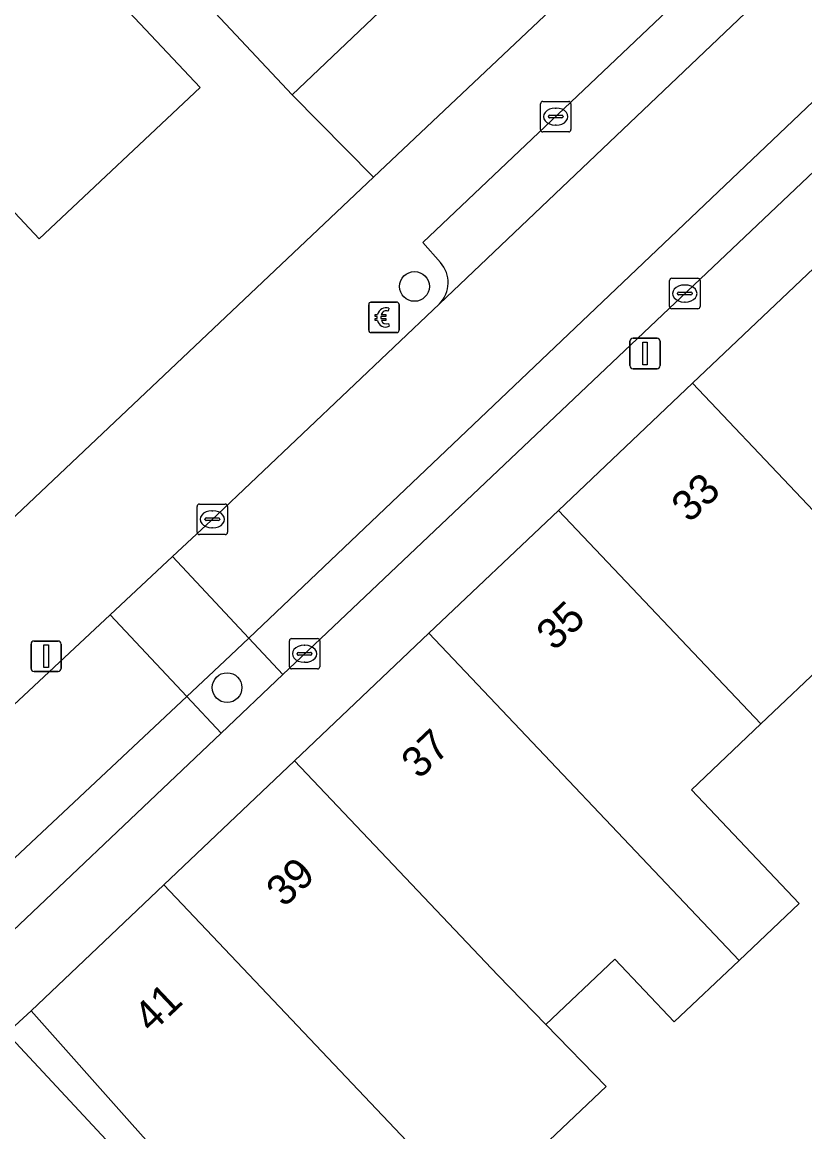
# Model space of a CAD drawing. Extents: x 160349 to 161355, y 381727 to 382854.
# Drawn here: x 161033.13 to 161058.85, y 382572.45 to 382608.92 of the extents above; entities that cross this region are included whole.
import ezdxf

# ---------------------------------------------------------------- set-up
doc = ezdxf.new("R2010")
doc.units = 0
for name, color, linetype in [('IMGEO_Betaalautomaat', 7, 'Continuous'), ('IMGEO_Boom', 7, 'Continuous'), ('IMGEO_Erf', 7, 'Continuous'), ('IMGEO_Kolk', 7, 'Continuous'), ('IMGEO_Lichtmast', 7, 'Continuous'), ('IMGEO_Pand', 7, 'Continuous'), ('IMGEO_Pand_nummerreeks', 7, 'Continuous'), ('IMGEO_Parkeervlak_open', 7, 'Continuous'), ('IMGEO_Rijbaan_lokaal_open', 7, 'Continuous'), ('IMGEO_Voetpad_open', 7, 'Continuous')]:
    doc.layers.add(name, color=color, linetype=linetype)

msp = doc.modelspace()

# ---------------------------------------------------------------- linework, layer by layer
at = {"layer": 'IMGEO_Betaalautomaat'}
for p, q in [((161044.518, 382598.795), (161044.518, 382599.636)), ((161044.518, 382599.636), (161044.518, 382598.795)), ((161044.593, 382599.719), (161045.434, 382599.719)), ((161045.434, 382599.719), (161044.593, 382599.719)), ((161045.517, 382599.645), (161045.517, 382598.804)), ((161045.517, 382598.804), (161045.517, 382599.645)), ((161044.801, 382599.183), (161044.801, 382599.251)), ((161044.922, 382599.251), (161044.922, 382599.183)), ((161045.18, 382599.524), (161045.163, 382599.424)), ((161045.167, 382599.018), (161045.189, 382598.931)), ((161045.443, 382598.72), (161044.602, 382598.72)), ((161044.602, 382598.72), (161045.443, 382598.72))]:
    msp.add_line(p, q, dxfattribs=at)
for points in [[(161044.801, 382599.251), (161044.732, 382599.251), (161044.732, 382599.32), (161044.811, 382599.32)], [(161044.933, 382599.32), (161045.08, 382599.32), (161045.08, 382599.251), (161044.922, 382599.251)], [(161044.806, 382599.114), (161044.732, 382599.114), (161044.732, 382599.183), (161044.801, 382599.183)], [(161044.922, 382599.183), (161045.08, 382599.183), (161045.08, 382599.114), (161044.936, 382599.114)]]:
    msp.add_lwpolyline(points, dxfattribs=at)
for centre, radius, start, end in [((161044.596, 382599.642), 0.0779, 92.4484, 184.2845), ((161044.596, 382599.642), 0.0779, 92.4484, 184.2845), ((161045.44, 382599.642), 0.0779, 2.4484, 94.2845), ((161045.44, 382599.642), 0.0779, 2.4484, 94.2845), ((161045.094, 382599.244), 0.293, 73.014, 165.0139), ((161045.1, 382599.257), 0.179, 69.3236, 159.5683), ((161045.067, 382599.169), 0.267, 191.8096, 297.0389), ((161045.1, 382599.184), 0.179, 202.7625, 291.8693), ((161044.596, 382598.798), 0.0779, 182.4484, 274.2845), ((161044.596, 382598.798), 0.0779, 182.4484, 274.2845), ((161045.44, 382598.798), 0.0779, 272.4484, 4.2845), ((161045.44, 382598.798), 0.0779, 272.4484, 4.2845)]:
    msp.add_arc(centre, radius, start, end, dxfattribs=at)
at = {"layer": 'IMGEO_Boom'}
for centre in [(161046.023, 382600.237), (161039.863, 382587.049)]:
    msp.add_circle(centre, 0.489, dxfattribs=at)
at = {"layer": 'IMGEO_Erf'}
msp.add_lwpolyline([(161053.198, 382611.886), (161049.865, 382615.411), (161048.184, 382613.814), (161048.165, 382613.071), (161046.219, 382611.222), (161046.073, 382611.083), (161046.408, 382610.73), (161041.998, 382606.539), (161044.677, 382603.828)], close=True, dxfattribs=at)
for points in [[(161013.195, 382580.567), (161018.943, 382586.171), (161022.393, 382582.754), (161044.677, 382603.828), (161041.998, 382606.539), (161036.104, 382612.822)], [(161035.56, 382610.42), (161038.981, 382606.773), (161033.683, 382601.802), (161031.115, 382604.539), (161028.559, 382602.141), (161025.627, 382605.267), (161006.656, 382587.469)], [(161062.314, 382571.973), (161066.592, 382576.012), (161068.348, 382574.152), (161071.971, 382578.957), (161071.769, 382579.163), (161070.783, 382578.228), (161070.284, 382577.755), (161069.962, 382577.45), (161067.783, 382579.748), (161068.105, 382580.054), (161069.547, 382581.421), (161065.004, 382586.039), (161063.181, 382584.31), (161059.679, 382588.004), (161057.412, 382585.856), (161055.129, 382583.692), (161058.67, 382579.956), (161056.696, 382578.085), (161054.562, 382576.061), (161052.608, 382578.122), (161050.345, 382575.977), (161052.325, 382573.941), (161047.976, 382569.819)], [(161038.999, 382568.841), (161032.624, 382575.688), (161027.651, 382571.058)]]:
    msp.add_lwpolyline(points, dxfattribs=at)
at = {"layer": 'IMGEO_Kolk'}
for p, q in [((161050.165, 382605.393), (161050.165, 382606.245)), ((161050.24, 382606.319), (161051.092, 382606.319)), ((161051.166, 382606.245), (161051.166, 382605.393)), ((161050.424, 382605.813), (161050.424, 382605.825)), ((161050.862, 382605.776), (161050.464, 382605.776)), ((161050.467, 382605.862), (161050.865, 382605.862)), ((161050.653, 382606.099), (161050.678, 382606.099)), ((161050.908, 382605.825), (161050.908, 382605.813)), ((161050.676, 382605.539), (161050.651, 382605.539)), ((161051.092, 382605.319), (161050.24, 382605.319)), ((161054.408, 382599.579), (161054.408, 382600.431)), ((161054.483, 382600.505), (161055.335, 382600.505)), ((161055.409, 382600.431), (161055.409, 382599.579)), ((161054.667, 382599.999), (161054.667, 382600.011)), ((161055.105, 382599.962), (161054.707, 382599.962)), ((161054.71, 382600.048), (161055.108, 382600.048)), ((161054.896, 382600.285), (161054.921, 382600.285)), ((161055.151, 382600.011), (161055.151, 382599.999)), ((161054.919, 382599.725), (161054.894, 382599.725)), ((161055.335, 382599.505), (161054.483, 382599.505)), ((161038.878, 382592.157), (161038.878, 382593.009)), ((161038.953, 382593.083), (161039.805, 382593.083)), ((161039.879, 382593.009), (161039.879, 382592.157)), ((161039.366, 382592.863), (161039.391, 382592.863)), ((161039.137, 382592.577), (161039.137, 382592.589)), ((161039.575, 382592.54), (161039.177, 382592.54)), ((161039.18, 382592.626), (161039.578, 382592.626)), ((161039.389, 382592.303), (161039.364, 382592.303)), ((161039.621, 382592.589), (161039.621, 382592.577)), ((161039.805, 382592.083), (161038.953, 382592.083)), ((161041.985, 382588.663), (161042.837, 382588.663)), ((161041.91, 382587.737), (161041.91, 382588.589)), ((161042.398, 382588.443), (161042.423, 382588.443)), ((161042.911, 382588.589), (161042.911, 382587.737)), ((161042.169, 382588.157), (161042.169, 382588.169)), ((161042.607, 382588.12), (161042.209, 382588.12)), ((161042.212, 382588.206), (161042.61, 382588.206)), ((161042.653, 382588.169), (161042.653, 382588.157)), ((161042.837, 382587.663), (161041.985, 382587.663)), ((161042.421, 382587.883), (161042.396, 382587.883))]:
    msp.add_line(p, q, dxfattribs=at)
for points in [[(161050.165, 382605.393), (161050.165, 382606.245)], [(161050.24, 382606.319), (161051.092, 382606.319)], [(161051.166, 382606.245), (161051.166, 382605.393)], [(161051.092, 382605.319), (161050.24, 382605.319)], [(161054.408, 382599.579), (161054.408, 382600.431)], [(161054.483, 382600.505), (161055.335, 382600.505)], [(161055.409, 382600.431), (161055.409, 382599.579)], [(161055.335, 382599.505), (161054.483, 382599.505)], [(161038.878, 382592.157), (161038.878, 382593.009)], [(161038.953, 382593.083), (161039.805, 382593.083)], [(161039.879, 382593.009), (161039.879, 382592.157)], [(161039.805, 382592.083), (161038.953, 382592.083)], [(161041.985, 382588.663), (161042.837, 382588.663)], [(161041.91, 382587.737), (161041.91, 382588.589)], [(161042.911, 382588.589), (161042.911, 382587.737)], [(161042.837, 382587.663), (161041.985, 382587.663)]]:
    msp.add_lwpolyline(points, dxfattribs=at)
for centre, radius, start, end in [((161050.242, 382606.243), 0.0765, 91.552, 178.448), ((161050.242, 382606.243), 0.0765, 91.552, 178.448), ((161051.09, 382606.243), 0.0765, 1.552, 88.448), ((161051.09, 382606.243), 0.0765, 1.552, 88.448), ((161050.464, 382605.822), 0.0403, 85.8775, 175.7526), ((161050.461, 382605.812), 0.0366, 178.938, 274.7102), ((161050.865, 382605.819), 0.043, 264.8664, 352.4533), ((161050.869, 382605.824), 0.0386, 1.7309, 96.639), ((161050.242, 382605.395), 0.0765, 181.552, 268.448), ((161050.242, 382605.395), 0.0765, 181.552, 268.448), ((161051.09, 382605.395), 0.0765, 271.552, 358.448), ((161051.09, 382605.395), 0.0765, 271.552, 358.448), ((161054.485, 382600.429), 0.0765, 91.552, 178.448), ((161054.485, 382600.429), 0.0765, 91.552, 178.448), ((161055.333, 382600.429), 0.0765, 1.552, 88.448), ((161055.333, 382600.429), 0.0765, 1.552, 88.448), ((161054.707, 382600.008), 0.0403, 85.8775, 175.7526), ((161054.704, 382599.998), 0.0366, 178.938, 274.7102), ((161055.108, 382600.005), 0.043, 264.8664, 352.4533), ((161055.112, 382600.01), 0.0386, 1.7309, 96.639), ((161054.485, 382599.581), 0.0765, 181.552, 268.448), ((161054.485, 382599.581), 0.0765, 181.552, 268.448), ((161055.333, 382599.581), 0.0765, 271.552, 358.448), ((161055.333, 382599.581), 0.0765, 271.552, 358.448), ((161038.955, 382593.007), 0.0765, 91.552, 178.448), ((161038.955, 382593.007), 0.0765, 91.552, 178.448), ((161039.803, 382593.007), 0.0765, 1.552, 88.448), ((161039.803, 382593.007), 0.0765, 1.552, 88.448), ((161039.582, 382592.588), 0.0386, 1.7309, 96.639), ((161039.177, 382592.586), 0.0403, 85.8775, 175.7526), ((161039.174, 382592.576), 0.0366, 178.938, 274.7102), ((161039.578, 382592.583), 0.043, 264.8664, 352.4533), ((161038.955, 382592.159), 0.0765, 181.552, 268.448), ((161038.955, 382592.159), 0.0765, 181.552, 268.448), ((161039.803, 382592.159), 0.0765, 271.552, 358.448), ((161039.803, 382592.159), 0.0765, 271.552, 358.448), ((161041.987, 382588.587), 0.0765, 91.552, 178.448), ((161041.987, 382588.587), 0.0765, 91.552, 178.448), ((161042.835, 382588.587), 0.0765, 1.552, 88.448), ((161042.835, 382588.587), 0.0765, 1.552, 88.448), ((161042.209, 382588.166), 0.0403, 85.8775, 175.7526), ((161042.206, 382588.156), 0.0366, 178.938, 274.7102), ((161042.61, 382588.163), 0.043, 264.8664, 352.4533), ((161042.614, 382588.168), 0.0386, 1.7309, 96.639), ((161041.987, 382587.739), 0.0765, 181.552, 268.448), ((161041.987, 382587.739), 0.0765, 181.552, 268.448), ((161042.835, 382587.739), 0.0765, 271.552, 358.448), ((161042.835, 382587.739), 0.0765, 271.552, 358.448)]:
    msp.add_arc(centre, radius, start, end, dxfattribs=at)
for centre, major_axis, ratio, start_param, end_param in [((161050.652, 382605.819), (-0.387, 0.002), 0.722429, 4.712389, 7.853982), ((161050.677, 382605.819), (-0.39, 0.002), 0.717154, 1.570796, 4.712389), ((161054.895, 382600.005), (-0.387, 0.002), 0.722429, 4.712389, 7.853982), ((161054.92, 382600.005), (-0.39, 0.002), 0.717154, 1.570796, 4.712389), ((161039.365, 382592.583), (-0.387, 0.002), 0.722429, 4.712389, 7.853982), ((161039.39, 382592.583), (-0.39, 0.002), 0.717154, 1.570796, 4.712389), ((161042.397, 382588.163), (-0.387, 0.002), 0.722429, 4.712389, 7.853982), ((161042.422, 382588.163), (-0.39, 0.002), 0.717154, 1.570796, 4.712389)]:
    msp.add_ellipse(centre, major_axis=major_axis, ratio=ratio, start_param=start_param, end_param=end_param, dxfattribs=at)
at = {"layer": 'IMGEO_Lichtmast'}
for p, q in [((161053.206, 382598.534), (161053.996, 382598.534)), ((161053.996, 382598.534), (161053.206, 382598.534)), ((161053.106, 382597.634), (161053.106, 382598.434)), ((161053.106, 382598.434), (161053.106, 382597.634)), ((161054.096, 382598.434), (161054.096, 382597.634)), ((161054.096, 382597.634), (161054.096, 382598.434)), ((161053.996, 382597.534), (161053.206, 382597.534)), ((161053.206, 382597.534), (161053.996, 382597.534)), ((161033.421, 382587.682), (161033.421, 382588.482)), ((161033.421, 382588.482), (161033.421, 382587.682)), ((161033.521, 382588.582), (161034.311, 382588.582)), ((161034.311, 382588.582), (161033.521, 382588.582)), ((161034.411, 382588.482), (161034.411, 382587.682)), ((161034.411, 382587.682), (161034.411, 382588.482)), ((161034.311, 382587.582), (161033.521, 382587.582)), ((161033.521, 382587.582), (161034.311, 382587.582))]:
    msp.add_line(p, q, dxfattribs=at)
for points in [[(161053.526, 382598.409), (161053.676, 382598.409), (161053.676, 382597.659), (161053.526, 382597.659), (161053.526, 382598.409)], [(161033.841, 382588.457), (161033.991, 382588.457), (161033.991, 382587.707), (161033.841, 382587.707), (161033.841, 382588.457)]]:
    msp.add_lwpolyline(points, dxfattribs=at)
for centre, start, end in [((161053.206, 382598.434), 90, 180), ((161053.206, 382598.434), 90, 180), ((161053.996, 382598.434), 0, 90), ((161053.996, 382598.434), 360, 90), ((161053.206, 382597.634), 180, 270), ((161053.206, 382597.634), 180, 270), ((161053.996, 382597.634), 270, 0), ((161053.996, 382597.634), 270, 0), ((161033.521, 382588.482), 90, 180), ((161033.521, 382588.482), 90, 180), ((161034.311, 382588.482), 0, 90), ((161034.311, 382588.482), 360, 90), ((161033.521, 382587.682), 180, 270), ((161033.521, 382587.682), 180, 270), ((161034.311, 382587.682), 270, 0), ((161034.311, 382587.682), 270, 0)]:
    msp.add_arc(centre, 0.1, start, end, dxfattribs=at)
at = {"layer": 'IMGEO_Pand'}
for points in [[(161039.028, 382618.763), (161038.542, 382618.301), (161034.535, 382614.494), (161036.104, 382612.822), (161041.998, 382606.539), (161046.408, 382610.73), (161046.073, 382611.083), (161046.219, 382611.222)], [(161066.882, 382594.768), (161060.187, 382601.825), (161055.158, 382597.054), (161065.323, 382586.341), (161065.697, 382586.696), (161068.152, 382589.023), (161064.682, 382592.683)], [(161055.158, 382597.054), (161050.753, 382592.875), (161057.412, 382585.856), (161059.679, 382588.004), (161063.181, 382584.31), (161065.004, 382586.039), (161065.323, 382586.341)], [(161057.412, 382585.856), (161050.753, 382592.875), (161046.496, 382588.836), (161056.696, 382578.085), (161058.67, 382579.956), (161055.129, 382583.692)], [(161046.496, 382588.836), (161042.081, 382584.647), (161048.768, 382577.599), (161050.345, 382575.977), (161052.608, 382578.122), (161054.562, 382576.061), (161056.696, 382578.085)], [(161042.081, 382584.647), (161037.78, 382580.565), (161047.976, 382569.819), (161052.325, 382573.941), (161050.345, 382575.977), (161048.768, 382577.599)], [(161037.78, 382580.565), (161033.419, 382576.428), (161036.745, 382572.694), (161039.413, 382569.697), (161045.174, 382567.163), (161047.976, 382569.819)]]:
    msp.add_lwpolyline(points, close=True, dxfattribs=at)
msp.add_lwpolyline([(160968.042, 382597.998), (160981.782, 382581.91), (160980.695, 382580.891), (160979.253, 382579.538), (160987.266, 382575.555), (160992.291, 382573.057), (160992.38, 382573.236), (160992.022, 382573.414), (160993.459, 382574.88), (160990.223, 382578.329), (161000, 382587.502), (161001.403, 382588.818), (161000, 382590.313), (160999.408, 382590.944), (161000, 382591.499), (161001.529, 382592.934), (161006.656, 382587.469), (161025.627, 382605.267), (161028.559, 382602.141), (161031.115, 382604.539), (161033.683, 382601.802), (161038.981, 382606.773), (161035.56, 382610.42)], dxfattribs=at)
at = {"layer": 'IMGEO_Parkeervlak_open'}
for points in [[(161046.844, 382599.665), (161091.273, 382641.927), (161090.066, 382643.197), (161046.303, 382601.682), (161046.877, 382601.025)], [(161024.75, 382571.456), (161028.554, 382575.047), (161031.315, 382577.647), (161039.664, 382585.558), (161038.538, 382586.761), (161022.626, 382571.842)]]:
    msp.add_lwpolyline(points, dxfattribs=at)
for points in [[(161094.997, 382638.011), (161093.787, 382639.284), (161040.575, 382588.681), (161041.696, 382587.484), (161080.171, 382623.942)], [(161039.664, 382585.558), (161041.696, 382587.484), (161040.575, 382588.681), (161039.786, 382587.931), (161038.538, 382586.761)]]:
    msp.add_lwpolyline(points, close=True, dxfattribs=at)
msp.add_arc((161046.141, 382600.362), 0.99, 315.2237, 41.9963, dxfattribs=at)
at = {"layer": 'IMGEO_Rijbaan_lokaal_open'}
for points in [[(161091.273, 382641.927), (161046.844, 382599.665), (161039.337, 382592.541), (161038.069, 382591.357), (161040.575, 382588.681), (161093.787, 382639.284)], [(161038.538, 382586.761), (161039.786, 382587.931), (161040.575, 382588.681), (161038.069, 382591.357), (161036.022, 382589.446)]]:
    msp.add_lwpolyline(points, close=True, dxfattribs=at)
msp.add_lwpolyline([(161022.626, 382571.842), (161038.538, 382586.761), (161036.022, 382589.446), (161032.838, 382586.474), (161022.938, 382577.044), (161022.827, 382576.939), (161018.246, 382572.995), (161017.113, 382571.74), (161016.265, 382570.678), (161013.759, 382565.872), (161010.437, 382559.396)], dxfattribs=at)
at = {"layer": 'IMGEO_Voetpad_open'}
for points in [[(161121.797, 382668.264), (161119.081, 382671.473), (161105.295, 382660.762), (161103.436, 382659.6), (161089.932, 382646.669), (161089.085, 382645.859), (161086.165, 382643.062), (161054.151, 382612.787), (161053.198, 382611.886), (161044.677, 382603.828), (161022.393, 382582.754), (161016.471, 382577.154), (161013.466, 382572.142), (161013.42, 382572.043), (161011.571, 382568.394), (161011.447, 382568.444), (161007.353, 382560.48), (161007.465, 382560.409), (161006.583, 382558.627), (161005.617, 382556.784), (161004.643, 382554.826), (161004.903, 382554.62), (161005.665, 382553.906)], [(161046.877, 382601.025), (161046.303, 382601.682), (161090.066, 382643.197), (161092.119, 382645.144), (161104.365, 382656.761), (161110.826, 382661.766), (161113.866, 382664.162)], [(161120.251, 382660.053), (161117.317, 382657.723), (161109.935, 382652.017), (161109.17, 382651.382), (161108.422, 382650.751), (161097.05, 382639.96), (161094.997, 382638.011), (161080.171, 382623.942), (161041.696, 382587.484), (161039.664, 382585.558), (161031.315, 382577.647), (161031.657, 382577.283), (161028.896, 382574.683), (161028.554, 382575.047), (161024.75, 382571.456)], [(161024.709, 382568.319), (161027.651, 382571.058), (161032.624, 382575.688), (161033.419, 382576.428), (161037.78, 382580.565), (161042.081, 382584.647), (161046.496, 382588.836), (161050.753, 382592.875), (161055.158, 382597.054), (161060.187, 382601.825), (161064.535, 382605.95), (161068.788, 382609.987)], [(161032.838, 382586.474), (161036.022, 382589.446), (161038.069, 382591.357), (161039.337, 382592.541), (161046.844, 382599.665)]]:
    msp.add_lwpolyline(points, dxfattribs=at)
msp.add_lwpolyline([(161045.174, 382567.163), (161039.413, 382569.697), (161036.745, 382572.694), (161033.419, 382576.428), (161032.624, 382575.688), (161038.999, 382568.841), (161058.378, 382559.482), (161063.193, 382557.156), (161063.566, 382557.928), (161058.792, 382560.338)], close=True, dxfattribs=at)
msp.add_arc((161046.141, 382600.362), 0.99, 315.2237, 41.9963, dxfattribs=at)

# ---------------------------------------------------------------- texts
at = {"layer": 'IMGEO_Pand_nummerreeks'}
for s, rotation, p in [('33', 43.4932, (161055.06, 382592.44)), ('35', 43.4951, (161050.62, 382588.227)), ('37', 43.4932, (161046.179, 382584.014)), ('39', 43.4932, (161041.738, 382579.8)), ('41', 43.4932, (161037.379, 382575.665))]:
    msp.add_text(s, height=1, rotation=rotation, dxfattribs=at).set_placement(p)

doc.saveas('drawing.dxf')
